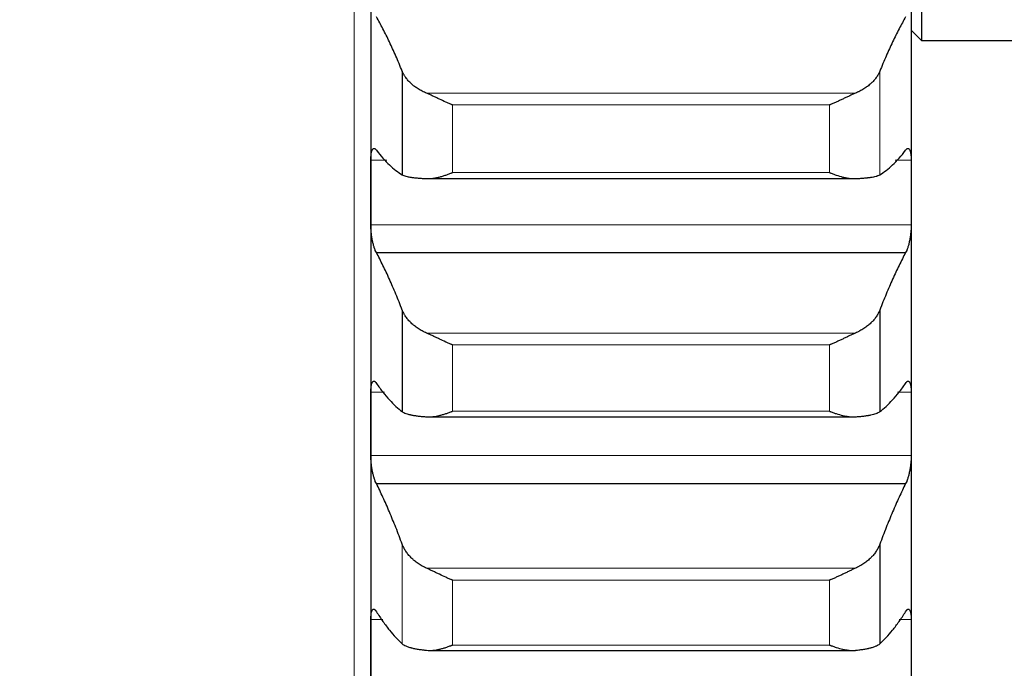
# Model space of a CAD drawing. Header units: inches. Extents: x 0 to 20790, y -12 to 14700.
# Tile 358 of 441: x 14118 to 14213, y 9984 to 10046. Entities that reach past the tile are written whole.
import ezdxf

# ---------------------------------------------------------------- set-up
doc = ezdxf.new("R2010")
doc.units = ezdxf.units.IN
doc.layers.add('1', color=7, linetype='Continuous', true_color=0xffffff)
doc.layers.add('254', color=7, linetype='Continuous', true_color=0xffffff)
doc.styles.add('latin_extended', font='simplex.shx')
doc.dimstyles.get("Standard").update_dxf_attribs({"dimtxt": 0.18, "dimasz": 0.18, "dimexe": 0.18, "dimexo": 0.0625, "dimgap": 0.09, "dimtad": 0, "dimtih": 1, "dimtoh": 1, "dimdec": 4, "dimzin": 0, "dimdsep": 46, "dimtxsty": 'Standard', "dimcen": 0.09, "dimadec": 0, "dimazin": 0, "dimtfac": 1, "dimtdec": 4, "dimtofl": 0, "dimtmove": 0, "dimatfit": 3, "dimfxl": 1, "dimtolj": 1, "dimtzin": 0, "dimarcsym": 0})

# ---------------------------------------------------------------- blocks, each defined once
blk = doc.blocks.new('_U6')
at = {"layer": '254', "color": 3, "linetype": 'Continuous', "lineweight": 13, "transparency": 16777216}
for p, q in [((14453.838, 10348.957), (14453.838, 8475.942)), ((14203.838, 10258.942), (14203.838, 8475.942)), ((14203.838, 8510.942), (12901.42, 8510.942)), ((14081.338, 8510.942), (13958.838, 8510.942)), ((14453.838, 8510.942), (14203.838, 8510.942)), ((14576.338, 8510.942), (14698.838, 8510.942))]:
    blk.add_line(p, q, dxfattribs=at)
at = {"layer": '254', "color": 3, "transparency": 16777216}
for points in [[(14081.338, 8490.525), (14081.338, 8531.358), (14203.838, 8510.942)], [(14576.338, 8531.358), (14576.338, 8490.525), (14453.838, 8510.942)]]:
    blk.add_solid(points, dxfattribs=at)
at = {"layer": 'Defpoints', "color": 0, "transparency": 16777216}
for p in [(14453.838, 10383.957), (14203.838, 10293.942), (14203.838, 8510.942)]:
    blk.add_point(p, dxfattribs=at)
at = {"layer": '254', "color": 2, "lineweight": 13, "transparency": 16777216, "insert": (12962.67, 8694.692), "char_height": 122.5, "attachment_point": 1, "style": 'latin_extended'}
blk.add_mtext('\\A1;250', dxfattribs=at)
blk = doc.blocks.new('_U7')
at = {"layer": '254', "color": 3, "linetype": 'Continuous', "lineweight": 13, "transparency": 16777216}
for p, q in [((14043.838, 10258.942), (14043.838, 8755.942)), ((14203.838, 10258.942), (14203.838, 8755.942)), ((14043.838, 8790.942), (12871.831, 8790.942)), ((13921.338, 8790.942), (13798.838, 8790.942)), ((14043.838, 8790.942), (14203.838, 8790.942)), ((14326.338, 8790.942), (14448.838, 8790.942))]:
    blk.add_line(p, q, dxfattribs=at)
at = {"layer": '254', "color": 3, "transparency": 16777216}
for points in [[(13921.338, 8770.525), (13921.338, 8811.358), (14043.838, 8790.942)], [(14326.338, 8811.358), (14326.338, 8770.525), (14203.838, 8790.942)]]:
    blk.add_solid(points, dxfattribs=at)
at = {"layer": 'Defpoints', "color": 0, "transparency": 16777216}
for p in [(14043.838, 10293.942), (14203.838, 10293.942), (14203.838, 8790.942)]:
    blk.add_point(p, dxfattribs=at)
at = {"layer": '254', "color": 2, "lineweight": 13, "transparency": 16777216, "insert": (12933.081, 9178.858), "char_height": 122.5, "attachment_point": 1, "style": 'latin_extended'}
blk.add_mtext('\\A1;\\C2;Flywheel\\P\\C2;90-240', dxfattribs=at)

msp = doc.modelspace()

# ---------------------------------------------------------------- linework, layer by layer
at = {"layer": '1', "color": 110, "linetype": 'Continuous', "lineweight": 13}
for p, q in [((14150.238, 10908.942), (14150.238, 9678.942)), ((14200.812, 10040.985), (14200.812, 10031.023)), ((14157.207, 10038.868), (14198.47, 10038.868)), ((14159.694, 10037.739), (14195.982, 10037.739)), ((14159.694, 10037.739), (14159.694, 10031.234)), ((14195.982, 10037.739), (14195.982, 10031.234)), ((14151.841, 10032.417), (14153.394, 10032.417)), ((14202.282, 10032.417), (14203.836, 10032.417)), ((14159.694, 10031.234), (14195.982, 10031.234)), ((14151.841, 10026.199), (14203.836, 10026.199)), ((14157.207, 10015.791), (14198.47, 10015.791)), ((14159.694, 10014.654), (14159.694, 10008.27)), ((14159.694, 10014.654), (14195.982, 10014.654)), ((14195.982, 10014.654), (14195.982, 10008.27)), ((14151.841, 10010.091), (14153.16, 10010.091)), ((14202.516, 10010.091), (14203.836, 10010.091)), ((14159.694, 10008.27), (14195.982, 10008.27)), ((14151.841, 10003.995), (14203.836, 10003.995)), ((14154.865, 9995.461), (14154.865, 9985.887)), ((14157.207, 9993.16), (14198.47, 9993.16)), ((14159.694, 9992.016), (14195.982, 9992.016)), ((14159.694, 9992.016), (14159.694, 9985.764)), ((14195.982, 9992.016), (14195.982, 9985.764)), ((14151.841, 9988.219), (14152.982, 9988.219)), ((14202.695, 9988.219), (14203.836, 9988.219)), ((14159.694, 9985.764), (14195.982, 9985.764))]:
    msp.add_line(p, q, dxfattribs=at)
at = {"layer": '1', "color": 2, "linetype": 'Continuous', "lineweight": 25}
for p, q in [((14204.838, 10543.942), (14204.838, 10043.942)), ((14151.838, 10051.997), (14151.838, 10029.308)), ((14203.838, 10051.997), (14203.838, 10029.308)), ((14203.838, 10044.942), (14204.838, 10043.942)), ((14204.838, 10043.942), (14228.713, 10043.942)), ((14154.865, 10040.985), (14154.865, 10031.023)), ((14157.207, 10030.647), (14198.47, 10030.647)), ((14151.838, 10029.308), (14151.838, 10007.043)), ((14203.838, 10029.308), (14203.838, 10007.043)), ((14152.376, 10023.545), (14203.301, 10023.545)), ((14154.865, 10018.002), (14154.865, 10008.226)), ((14200.812, 10018.002), (14200.812, 10008.226)), ((14151.838, 10007.043), (14151.838, 9985.237)), ((14157.207, 10007.72), (14198.47, 10007.72)), ((14203.838, 10007.043), (14203.838, 9985.237)), ((14152.376, 10001.305), (14203.301, 10001.305)), ((14200.812, 9995.461), (14200.812, 9985.887)), ((14151.838, 9985.237), (14151.838, 9963.926)), ((14157.509, 9985.249), (14198.47, 9985.249)), ((14203.838, 9985.237), (14203.838, 9963.926))]:
    msp.add_line(p, q, dxfattribs=at)
for points in [[(14154.865, 10040.985), (14154.661, 10041.488), (14154.251, 10042.46), (14153.632, 10043.819), (14153.007, 10045.077), (14152.587, 10045.848), (14152.376, 10046.217)], [(14203.301, 10046.217), (14203.09, 10045.848), (14202.67, 10045.077), (14202.045, 10043.819), (14201.426, 10042.46), (14201.016, 10041.488), (14200.812, 10040.985)], [(14152.376, 10033.381), (14152.587, 10033.107), (14153.007, 10032.599), (14153.632, 10031.951), (14154.251, 10031.419), (14154.661, 10031.142), (14154.865, 10031.023)], [(14200.812, 10031.023), (14201.016, 10031.142), (14201.426, 10031.419), (14202.045, 10031.951), (14202.67, 10032.599), (14203.09, 10033.107), (14203.301, 10033.381)], [(14151.838, 10029.308), (14151.838, 10030.344), (14151.839, 10031.381), (14151.841, 10032.417)], [(14203.836, 10032.417), (14203.838, 10031.381), (14203.838, 10030.344), (14203.838, 10029.308)], [(14151.841, 10026.199), (14151.839, 10027.235), (14151.838, 10028.271), (14151.838, 10029.308)], [(14203.838, 10029.308), (14203.838, 10028.271), (14203.838, 10027.235), (14203.836, 10026.199)], [(14154.865, 10018.002), (14154.661, 10018.529), (14154.251, 10019.551), (14153.632, 10020.985), (14153.007, 10022.322), (14152.587, 10023.148), (14152.376, 10023.545)], [(14203.301, 10023.545), (14203.09, 10023.148), (14202.67, 10022.322), (14202.045, 10020.985), (14201.426, 10019.551), (14201.016, 10018.529), (14200.812, 10018.002)], [(14152.376, 10010.948), (14152.587, 10010.645), (14153.007, 10010.077), (14153.632, 10009.34), (14154.251, 10008.716), (14154.661, 10008.377), (14154.865, 10008.226)], [(14200.812, 10008.226), (14201.016, 10008.377), (14201.426, 10008.716), (14202.045, 10009.34), (14202.67, 10010.077), (14203.09, 10010.645), (14203.301, 10010.948)], [(14151.838, 10007.043), (14151.838, 10008.059), (14151.839, 10009.075), (14151.841, 10010.091)], [(14203.836, 10010.091), (14203.838, 10009.075), (14203.838, 10008.059), (14203.838, 10007.043)], [(14151.841, 10003.995), (14151.839, 10005.011), (14151.838, 10006.027), (14151.838, 10007.043)], [(14203.838, 10007.043), (14203.838, 10006.027), (14203.838, 10005.011), (14203.836, 10003.995)], [(14154.865, 9995.461), (14154.661, 9996.012), (14154.251, 9997.081), (14153.632, 9998.589), (14153.007, 10000.002), (14152.587, 10000.881), (14152.376, 10001.305)], [(14203.301, 10001.305), (14203.09, 10000.881), (14202.67, 10000.002), (14202.045, 9998.589), (14201.426, 9997.081), (14201.016, 9996.012), (14200.812, 9995.461)], [(14152.376, 9988.969), (14152.587, 9988.637), (14153.007, 9988.01), (14153.632, 9987.184), (14154.251, 9986.469), (14154.661, 9986.069), (14154.865, 9985.887)], [(14200.812, 9985.887), (14201.016, 9986.069), (14201.426, 9986.469), (14202.045, 9987.184), (14202.67, 9988.01), (14203.09, 9988.637), (14203.301, 9988.969)], [(14151.838, 9985.237), (14151.838, 9986.231), (14151.839, 9987.225), (14151.841, 9988.219)], [(14203.836, 9988.219), (14203.838, 9987.225), (14203.838, 9986.231), (14203.838, 9985.237)], [(14151.841, 9982.255), (14151.839, 9983.249), (14151.838, 9984.243), (14151.838, 9985.237)], [(14203.838, 9985.237), (14203.838, 9984.243), (14203.838, 9983.249), (14203.836, 9982.255)]]:
    msp.add_open_spline(points, degree=3, dxfattribs=at)
for points, knots in [([(14157.207, 10038.868), (14157.061, 10038.929), (14156.921, 10038.994), (14156.652, 10039.134), (14156.394, 10039.281), (14156.158, 10039.444), (14156.018, 10039.55), (14155.99, 10039.572), (14155.935, 10039.615), (14155.908, 10039.637), (14155.827, 10039.704), (14155.776, 10039.749), (14155.626, 10039.886), (14155.533, 10039.979), (14155.362, 10040.17), (14155.283, 10040.268), (14155.175, 10040.417), (14155.14, 10040.467), (14155.092, 10040.544), (14155.076, 10040.569), (14155.045, 10040.62), (14155.03, 10040.646), (14154.957, 10040.775), (14154.907, 10040.879), (14154.865, 10040.985)], [0, 0, 0, 0, 0.125, 0.125, 0.25, 0.375, 0.375, 0.40625, 0.40625, 0.4375, 0.4375, 0.5, 0.5, 0.625, 0.625, 0.75, 0.75, 0.8125, 0.8125, 0.84375, 0.84375, 0.875, 0.875, 1, 1, 1, 1]), ([(14200.812, 10040.985), (14200.77, 10040.879), (14200.719, 10040.776), (14200.605, 10040.571), (14200.476, 10040.37), (14200.318, 10040.174), (14200.189, 10040.03), (14200.144, 10039.982), (14200.074, 10039.911), (14200.05, 10039.888), (14200.001, 10039.841), (14199.977, 10039.818), (14199.852, 10039.704), (14199.64, 10039.528), (14199.405, 10039.366), (14199.158, 10039.21), (14199.029, 10039.136), (14198.859, 10039.048), (14198.825, 10039.03), (14198.755, 10038.996), (14198.65, 10038.946), (14198.543, 10038.898), (14198.47, 10038.868)], [0, 0, 0, 0, 0.125, 0.125, 0.25, 0.375, 0.375, 0.4375, 0.4375, 0.46875, 0.46875, 0.5, 0.5, 0.625, 0.75, 0.75, 0.875, 0.875, 0.90625, 0.90625, 0.9375, 1, 1, 1, 1]), ([(14159.694, 10037.739), (14159.691, 10037.74), (14159.688, 10037.741), (14159.681, 10037.744), (14159.678, 10037.745), (14159.668, 10037.75), (14159.648, 10037.758), (14159.602, 10037.777), (14159.509, 10037.816), (14159.43, 10037.85), (14159.272, 10037.918), (14159.167, 10037.965), (14158.853, 10038.106), (14158.645, 10038.203), (14158.334, 10038.35), (14158.23, 10038.399), (14158.075, 10038.473), (14158.023, 10038.497), (14157.919, 10038.546), (14157.867, 10038.571), (14157.712, 10038.643), (14157.61, 10038.69), (14157.407, 10038.782), (14157.307, 10038.826), (14157.207, 10038.868)], [0, 0, 0, 0, 0.003906, 0.003906, 0.007812, 0.007812, 0.015625, 0.03125, 0.0625, 0.125, 0.125, 0.25, 0.25, 0.5, 0.5, 0.625, 0.625, 0.6875, 0.6875, 0.75, 0.75, 0.875, 0.875, 1, 1, 1, 1]), ([(14198.47, 10038.868), (14198.37, 10038.826), (14198.27, 10038.782), (14198.069, 10038.691), (14197.967, 10038.645), (14197.764, 10038.549), (14197.661, 10038.501), (14197.454, 10038.403), (14197.35, 10038.354), (14197.14, 10038.254), (14197.036, 10038.205), (14196.826, 10038.108), (14196.721, 10038.06), (14196.511, 10037.965), (14196.405, 10037.918), (14196.247, 10037.85), (14196.168, 10037.816), (14196.075, 10037.777), (14196.029, 10037.758), (14196.009, 10037.75), (14195.996, 10037.744), (14195.989, 10037.741), (14195.982, 10037.739)], [0, 0, 0, 0, 0.125, 0.125, 0.25, 0.25, 0.375, 0.375, 0.5, 0.5, 0.625, 0.625, 0.75, 0.75, 0.875, 0.875, 0.9375, 0.96875, 0.984375, 0.992188, 0.992188, 1, 1, 1, 1]), ([(14151.841, 10032.417), (14151.841, 10032.477), (14151.843, 10032.594), (14151.851, 10032.759), (14151.86, 10032.86), (14151.868, 10032.934), (14151.871, 10032.958), (14151.877, 10033.005), (14151.88, 10033.028), (14151.898, 10033.138), (14151.915, 10033.216), (14151.939, 10033.299), (14151.944, 10033.316), (14151.952, 10033.339), (14151.955, 10033.346), (14151.961, 10033.361), (14151.975, 10033.397), (14152.001, 10033.452), (14152.027, 10033.49), (14152.054, 10033.521), (14152.068, 10033.533), (14152.112, 10033.562), (14152.143, 10033.568), (14152.19, 10033.56), (14152.207, 10033.554), (14152.231, 10033.54), (14152.24, 10033.534), (14152.257, 10033.522), (14152.265, 10033.515), (14152.307, 10033.477), (14152.341, 10033.435), (14152.376, 10033.381)], [0, 0, 0, 0, 0.0625, 0.125, 0.1875, 0.1875, 0.21875, 0.21875, 0.25, 0.25, 0.375, 0.375, 0.40625, 0.40625, 0.421875, 0.421875, 0.4375, 0.5, 0.5625, 0.5625, 0.625, 0.625, 0.75, 0.75, 0.8125, 0.8125, 0.84375, 0.84375, 0.875, 0.875, 1, 1, 1, 1]), ([(14203.301, 10033.381), (14203.335, 10033.435), (14203.369, 10033.477), (14203.42, 10033.523), (14203.436, 10033.535), (14203.461, 10033.549), (14203.469, 10033.552), (14203.486, 10033.559), (14203.494, 10033.561), (14203.534, 10033.568), (14203.564, 10033.562), (14203.608, 10033.534), (14203.622, 10033.522), (14203.642, 10033.498), (14203.649, 10033.489), (14203.662, 10033.471), (14203.668, 10033.461), (14203.699, 10033.406), (14203.722, 10033.351), (14203.747, 10033.268), (14203.752, 10033.25), (14203.761, 10033.214), (14203.765, 10033.195), (14203.778, 10033.136), (14203.786, 10033.095), (14203.807, 10032.963), (14203.817, 10032.866), (14203.826, 10032.733), (14203.828, 10032.705), (14203.831, 10032.65), (14203.832, 10032.622), (14203.835, 10032.536), (14203.836, 10032.477), (14203.836, 10032.417)], [0, 0, 0, 0, 0.125, 0.125, 0.1875, 0.1875, 0.21875, 0.21875, 0.25, 0.25, 0.375, 0.375, 0.4375, 0.4375, 0.46875, 0.46875, 0.5, 0.5, 0.625, 0.625, 0.65625, 0.65625, 0.6875, 0.6875, 0.75, 0.75, 0.875, 0.875, 0.90625, 0.90625, 0.9375, 0.9375, 1, 1, 1, 1]), ([(14154.865, 10031.023), (14154.907, 10030.998), (14154.957, 10030.974), (14155.072, 10030.93), (14155.201, 10030.888), (14155.359, 10030.85), (14155.488, 10030.824), (14155.533, 10030.815), (14155.603, 10030.803), (14155.627, 10030.799), (14155.675, 10030.791), (14155.7, 10030.787), (14155.825, 10030.768), (14156.036, 10030.74), (14156.271, 10030.716), (14156.519, 10030.694), (14156.648, 10030.684), (14156.818, 10030.673), (14156.852, 10030.67), (14156.921, 10030.666), (14157.026, 10030.66), (14157.134, 10030.654), (14157.207, 10030.65)], [0, 0, 0, 0, 0.125, 0.125, 0.25, 0.375, 0.375, 0.4375, 0.4375, 0.46875, 0.46875, 0.5, 0.5, 0.625, 0.75, 0.75, 0.875, 0.875, 0.90625, 0.90625, 0.9375, 1, 1, 1, 1]), ([(14157.207, 10030.65), (14157.307, 10030.645), (14157.407, 10030.646), (14157.608, 10030.656), (14157.709, 10030.666), (14157.913, 10030.694), (14158.016, 10030.711), (14158.222, 10030.752), (14158.326, 10030.777), (14158.536, 10030.83), (14158.641, 10030.86), (14158.851, 10030.924), (14158.956, 10030.958), (14159.166, 10031.031), (14159.271, 10031.069), (14159.43, 10031.129), (14159.509, 10031.16), (14159.602, 10031.196), (14159.648, 10031.215), (14159.668, 10031.223), (14159.681, 10031.229), (14159.688, 10031.231), (14159.694, 10031.234)], [0, 0, 0, 0, 0.125, 0.125, 0.25, 0.25, 0.375, 0.375, 0.5, 0.5, 0.625, 0.625, 0.75, 0.75, 0.875, 0.875, 0.9375, 0.96875, 0.984375, 0.992188, 0.992188, 1, 1, 1, 1]), ([(14195.982, 10031.234), (14195.986, 10031.233), (14195.989, 10031.231), (14195.996, 10031.229), (14195.999, 10031.227), (14196.009, 10031.223), (14196.029, 10031.215), (14196.075, 10031.196), (14196.168, 10031.16), (14196.353, 10031.088), (14196.51, 10031.031), (14196.824, 10030.923), (14197.032, 10030.859), (14197.343, 10030.778), (14197.446, 10030.754), (14197.602, 10030.723), (14197.654, 10030.713), (14197.757, 10030.695), (14197.809, 10030.687), (14197.964, 10030.667), (14198.067, 10030.657), (14198.269, 10030.646), (14198.37, 10030.645), (14198.47, 10030.65)], [0, 0, 0, 0, 0.003906, 0.003906, 0.007812, 0.007812, 0.015625, 0.03125, 0.0625, 0.125, 0.25, 0.25, 0.5, 0.5, 0.625, 0.625, 0.6875, 0.6875, 0.75, 0.75, 0.875, 0.875, 1, 1, 1, 1]), ([(14198.47, 10030.65), (14198.616, 10030.658), (14198.756, 10030.666), (14199.025, 10030.684), (14199.282, 10030.704), (14199.518, 10030.727), (14199.659, 10030.744), (14199.687, 10030.747), (14199.742, 10030.754), (14199.769, 10030.757), (14199.849, 10030.768), (14199.901, 10030.776), (14200.051, 10030.798), (14200.143, 10030.815), (14200.315, 10030.85), (14200.394, 10030.868), (14200.502, 10030.898), (14200.536, 10030.908), (14200.585, 10030.924), (14200.601, 10030.93), (14200.632, 10030.941), (14200.647, 10030.946), (14200.719, 10030.974), (14200.77, 10030.998), (14200.812, 10031.023)], [0, 0, 0, 0, 0.125, 0.125, 0.25, 0.375, 0.375, 0.40625, 0.40625, 0.4375, 0.4375, 0.5, 0.5, 0.625, 0.625, 0.75, 0.75, 0.8125, 0.8125, 0.84375, 0.84375, 0.875, 0.875, 1, 1, 1, 1]), ([(14152.376, 10023.545), (14152.341, 10023.601), (14152.307, 10023.667), (14152.257, 10023.781), (14152.24, 10023.822), (14152.216, 10023.886), (14152.207, 10023.909), (14152.191, 10023.954), (14152.183, 10023.978), (14152.143, 10024.097), (14152.112, 10024.2), (14152.069, 10024.365), (14152.055, 10024.422), (14152.035, 10024.51), (14152.028, 10024.54), (14152.015, 10024.6), (14152.008, 10024.631), (14151.977, 10024.783), (14151.955, 10024.909), (14151.93, 10025.07), (14151.925, 10025.103), (14151.916, 10025.168), (14151.911, 10025.201), (14151.899, 10025.3), (14151.891, 10025.366), (14151.87, 10025.563), (14151.86, 10025.693), (14151.85, 10025.855), (14151.849, 10025.887), (14151.846, 10025.951), (14151.845, 10025.982), (14151.842, 10026.077), (14151.841, 10026.138), (14151.841, 10026.199)], [0, 0, 0, 0, 0.125, 0.125, 0.1875, 0.1875, 0.21875, 0.21875, 0.25, 0.25, 0.375, 0.375, 0.4375, 0.4375, 0.46875, 0.46875, 0.5, 0.5, 0.625, 0.625, 0.65625, 0.65625, 0.6875, 0.6875, 0.75, 0.75, 0.875, 0.875, 0.90625, 0.90625, 0.9375, 0.9375, 1, 1, 1, 1]), ([(14203.836, 10026.199), (14203.836, 10026.138), (14203.834, 10026.016), (14203.826, 10025.826), (14203.817, 10025.697), (14203.809, 10025.598), (14203.806, 10025.565), (14203.8, 10025.499), (14203.796, 10025.466), (14203.779, 10025.302), (14203.762, 10025.171), (14203.737, 10025.009), (14203.732, 10024.977), (14203.724, 10024.929), (14203.722, 10024.913), (14203.716, 10024.881), (14203.702, 10024.801), (14203.675, 10024.661), (14203.649, 10024.542), (14203.622, 10024.425), (14203.608, 10024.368), (14203.565, 10024.201), (14203.534, 10024.098), (14203.486, 10023.956), (14203.47, 10023.91), (14203.445, 10023.845), (14203.437, 10023.824), (14203.42, 10023.783), (14203.412, 10023.763), (14203.37, 10023.667), (14203.335, 10023.601), (14203.301, 10023.545)], [0, 0, 0, 0, 0.0625, 0.125, 0.1875, 0.1875, 0.21875, 0.21875, 0.25, 0.25, 0.375, 0.375, 0.40625, 0.40625, 0.421875, 0.421875, 0.4375, 0.5, 0.5625, 0.5625, 0.625, 0.625, 0.75, 0.75, 0.8125, 0.8125, 0.84375, 0.84375, 0.875, 0.875, 1, 1, 1, 1]), ([(14157.207, 10015.791), (14157.061, 10015.855), (14156.921, 10015.923), (14156.652, 10016.068), (14156.394, 10016.221), (14156.158, 10016.391), (14156.018, 10016.502), (14155.99, 10016.525), (14155.935, 10016.57), (14155.908, 10016.593), (14155.827, 10016.663), (14155.776, 10016.71), (14155.626, 10016.853), (14155.533, 10016.95), (14155.362, 10017.15), (14155.283, 10017.252), (14155.175, 10017.408), (14155.14, 10017.46), (14155.092, 10017.54), (14155.076, 10017.567), (14155.045, 10017.621), (14155.03, 10017.647), (14154.957, 10017.783), (14154.907, 10017.892), (14154.865, 10018.002)], [0, 0, 0, 0, 0.125, 0.125, 0.25, 0.375, 0.375, 0.40625, 0.40625, 0.4375, 0.4375, 0.5, 0.5, 0.625, 0.625, 0.75, 0.75, 0.8125, 0.8125, 0.84375, 0.84375, 0.875, 0.875, 1, 1, 1, 1]), ([(14200.812, 10018.002), (14200.77, 10017.892), (14200.719, 10017.783), (14200.605, 10017.569), (14200.476, 10017.358), (14200.318, 10017.154), (14200.189, 10017.003), (14200.144, 10016.953), (14200.074, 10016.879), (14200.05, 10016.855), (14200.001, 10016.806), (14199.977, 10016.782), (14199.852, 10016.663), (14199.64, 10016.479), (14199.405, 10016.31), (14199.158, 10016.148), (14199.029, 10016.07), (14198.859, 10015.979), (14198.825, 10015.96), (14198.755, 10015.925), (14198.65, 10015.872), (14198.543, 10015.823), (14198.47, 10015.791)], [0, 0, 0, 0, 0.125, 0.125, 0.25, 0.375, 0.375, 0.4375, 0.4375, 0.46875, 0.46875, 0.5, 0.5, 0.625, 0.75, 0.75, 0.875, 0.875, 0.90625, 0.90625, 0.9375, 1, 1, 1, 1]), ([(14159.694, 10014.654), (14159.691, 10014.655), (14159.688, 10014.656), (14159.681, 10014.659), (14159.678, 10014.66), (14159.668, 10014.664), (14159.648, 10014.672), (14159.602, 10014.691), (14159.509, 10014.73), (14159.43, 10014.763), (14159.272, 10014.831), (14159.167, 10014.877), (14158.853, 10015.017), (14158.645, 10015.114), (14158.334, 10015.262), (14158.23, 10015.312), (14158.075, 10015.386), (14158.023, 10015.411), (14157.919, 10015.461), (14157.867, 10015.486), (14157.712, 10015.559), (14157.61, 10015.608), (14157.407, 10015.702), (14157.307, 10015.747), (14157.207, 10015.791)], [0, 0, 0, 0, 0.003906, 0.003906, 0.007813, 0.007813, 0.015625, 0.03125, 0.0625, 0.125, 0.125, 0.25, 0.25, 0.5, 0.5, 0.625, 0.625, 0.6875, 0.6875, 0.75, 0.75, 0.875, 0.875, 1, 1, 1, 1]), ([(14198.47, 10015.791), (14198.37, 10015.747), (14198.27, 10015.702), (14198.069, 10015.609), (14197.967, 10015.561), (14197.764, 10015.464), (14197.661, 10015.415), (14197.454, 10015.315), (14197.35, 10015.266), (14197.14, 10015.166), (14197.036, 10015.117), (14196.826, 10015.019), (14196.721, 10014.971), (14196.511, 10014.877), (14196.405, 10014.831), (14196.247, 10014.763), (14196.168, 10014.73), (14196.075, 10014.691), (14196.029, 10014.672), (14196.009, 10014.664), (14195.996, 10014.659), (14195.989, 10014.656), (14195.982, 10014.654)], [0, 0, 0, 0, 0.125, 0.125, 0.25, 0.25, 0.375, 0.375, 0.5, 0.5, 0.625, 0.625, 0.75, 0.75, 0.875, 0.875, 0.9375, 0.96875, 0.984375, 0.992187, 0.992187, 1, 1, 1, 1]), ([(14151.841, 10010.091), (14151.841, 10010.15), (14151.843, 10010.264), (14151.851, 10010.424), (14151.86, 10010.522), (14151.868, 10010.593), (14151.871, 10010.617), (14151.877, 10010.661), (14151.88, 10010.683), (14151.898, 10010.788), (14151.915, 10010.862), (14151.939, 10010.94), (14151.944, 10010.955), (14151.952, 10010.976), (14151.955, 10010.983), (14151.961, 10010.997), (14151.975, 10011.029), (14152.001, 10011.08), (14152.027, 10011.112), (14152.054, 10011.138), (14152.068, 10011.148), (14152.112, 10011.169), (14152.143, 10011.17), (14152.19, 10011.154), (14152.207, 10011.145), (14152.231, 10011.128), (14152.24, 10011.121), (14152.257, 10011.106), (14152.265, 10011.098), (14152.307, 10011.054), (14152.341, 10011.007), (14152.376, 10010.948)], [0, 0, 0, 0, 0.0625, 0.125, 0.1875, 0.1875, 0.21875, 0.21875, 0.25, 0.25, 0.375, 0.375, 0.40625, 0.40625, 0.421875, 0.421875, 0.4375, 0.5, 0.5625, 0.5625, 0.625, 0.625, 0.75, 0.75, 0.8125, 0.8125, 0.84375, 0.84375, 0.875, 0.875, 1, 1, 1, 1]), ([(14203.301, 10010.948), (14203.335, 10011.007), (14203.369, 10011.054), (14203.42, 10011.106), (14203.436, 10011.121), (14203.461, 10011.139), (14203.469, 10011.144), (14203.486, 10011.153), (14203.494, 10011.156), (14203.534, 10011.17), (14203.564, 10011.169), (14203.608, 10011.149), (14203.622, 10011.139), (14203.642, 10011.119), (14203.649, 10011.112), (14203.662, 10011.095), (14203.668, 10011.087), (14203.699, 10011.038), (14203.722, 10010.988), (14203.747, 10010.911), (14203.752, 10010.894), (14203.761, 10010.86), (14203.765, 10010.842), (14203.778, 10010.787), (14203.786, 10010.747), (14203.807, 10010.621), (14203.817, 10010.528), (14203.826, 10010.399), (14203.828, 10010.372), (14203.831, 10010.318), (14203.832, 10010.291), (14203.835, 10010.207), (14203.836, 10010.15), (14203.836, 10010.091)], [0, 0, 0, 0, 0.125, 0.125, 0.1875, 0.1875, 0.21875, 0.21875, 0.25, 0.25, 0.375, 0.375, 0.4375, 0.4375, 0.46875, 0.46875, 0.5, 0.5, 0.625, 0.625, 0.65625, 0.65625, 0.6875, 0.6875, 0.75, 0.75, 0.875, 0.875, 0.90625, 0.90625, 0.9375, 0.9375, 1, 1, 1, 1]), ([(14154.865, 10008.226), (14154.907, 10008.195), (14154.957, 10008.165), (14155.072, 10008.108), (14155.201, 10008.054), (14155.359, 10008.004), (14155.488, 10007.969), (14155.533, 10007.958), (14155.603, 10007.941), (14155.627, 10007.936), (14155.675, 10007.925), (14155.7, 10007.92), (14155.825, 10007.894), (14156.036, 10007.855), (14156.271, 10007.822), (14156.519, 10007.791), (14156.648, 10007.776), (14156.818, 10007.76), (14156.852, 10007.757), (14156.921, 10007.75), (14157.026, 10007.741), (14157.134, 10007.732), (14157.207, 10007.727)], [0, 0, 0, 0, 0.125, 0.125, 0.25, 0.375, 0.375, 0.4375, 0.4375, 0.46875, 0.46875, 0.5, 0.5, 0.625, 0.75, 0.75, 0.875, 0.875, 0.90625, 0.90625, 0.9375, 1, 1, 1, 1]), ([(14157.207, 10007.727), (14157.307, 10007.72), (14157.407, 10007.718), (14157.608, 10007.724), (14157.709, 10007.732), (14157.913, 10007.755), (14158.016, 10007.77), (14158.222, 10007.808), (14158.326, 10007.83), (14158.536, 10007.881), (14158.641, 10007.909), (14158.851, 10007.97), (14158.956, 10008.002), (14159.166, 10008.072), (14159.271, 10008.109), (14159.43, 10008.168), (14159.509, 10008.198), (14159.602, 10008.234), (14159.648, 10008.252), (14159.668, 10008.26), (14159.681, 10008.265), (14159.688, 10008.268), (14159.694, 10008.27)], [0, 0, 0, 0, 0.125, 0.125, 0.25, 0.25, 0.375, 0.375, 0.5, 0.5, 0.625, 0.625, 0.75, 0.75, 0.875, 0.875, 0.9375, 0.96875, 0.984375, 0.992188, 0.992188, 1, 1, 1, 1]), ([(14195.982, 10008.27), (14195.986, 10008.269), (14195.989, 10008.268), (14195.996, 10008.265), (14195.999, 10008.264), (14196.009, 10008.26), (14196.029, 10008.252), (14196.075, 10008.234), (14196.168, 10008.198), (14196.353, 10008.128), (14196.51, 10008.072), (14196.824, 10007.968), (14197.032, 10007.907), (14197.343, 10007.832), (14197.446, 10007.809), (14197.602, 10007.781), (14197.654, 10007.772), (14197.757, 10007.756), (14197.809, 10007.75), (14197.964, 10007.732), (14198.067, 10007.724), (14198.269, 10007.718), (14198.37, 10007.72), (14198.47, 10007.727)], [0, 0, 0, 0, 0.003906, 0.003906, 0.007813, 0.007813, 0.015625, 0.03125, 0.0625, 0.125, 0.25, 0.25, 0.5, 0.5, 0.625, 0.625, 0.6875, 0.6875, 0.75, 0.75, 0.875, 0.875, 1, 1, 1, 1]), ([(14198.47, 10007.727), (14198.616, 10007.738), (14198.756, 10007.75), (14199.025, 10007.776), (14199.282, 10007.804), (14199.518, 10007.838), (14199.659, 10007.86), (14199.687, 10007.865), (14199.742, 10007.874), (14199.769, 10007.879), (14199.849, 10007.894), (14199.901, 10007.904), (14200.051, 10007.935), (14200.143, 10007.957), (14200.315, 10008.003), (14200.394, 10008.028), (14200.502, 10008.067), (14200.536, 10008.08), (14200.585, 10008.101), (14200.601, 10008.108), (14200.632, 10008.122), (14200.647, 10008.129), (14200.719, 10008.165), (14200.77, 10008.195), (14200.812, 10008.226)], [0, 0, 0, 0, 0.125, 0.125, 0.25, 0.375, 0.375, 0.40625, 0.40625, 0.4375, 0.4375, 0.5, 0.5, 0.625, 0.625, 0.75, 0.75, 0.8125, 0.8125, 0.84375, 0.84375, 0.875, 0.875, 1, 1, 1, 1]), ([(14152.376, 10001.305), (14152.341, 10001.366), (14152.307, 10001.436), (14152.257, 10001.557), (14152.24, 10001.599), (14152.216, 10001.667), (14152.207, 10001.69), (14152.191, 10001.737), (14152.183, 10001.762), (14152.143, 10001.885), (14152.112, 10001.991), (14152.069, 10002.16), (14152.055, 10002.218), (14152.035, 10002.308), (14152.028, 10002.338), (14152.015, 10002.399), (14152.008, 10002.43), (14151.977, 10002.585), (14151.955, 10002.712), (14151.93, 10002.874), (14151.925, 10002.907), (14151.916, 10002.972), (14151.911, 10003.006), (14151.899, 10003.105), (14151.891, 10003.17), (14151.87, 10003.367), (14151.86, 10003.496), (14151.85, 10003.656), (14151.849, 10003.688), (14151.846, 10003.751), (14151.845, 10003.782), (14151.842, 10003.875), (14151.841, 10003.935), (14151.841, 10003.995)], [0, 0, 0, 0, 0.125, 0.125, 0.1875, 0.1875, 0.21875, 0.21875, 0.25, 0.25, 0.375, 0.375, 0.4375, 0.4375, 0.46875, 0.46875, 0.5, 0.5, 0.625, 0.625, 0.65625, 0.65625, 0.6875, 0.6875, 0.75, 0.75, 0.875, 0.875, 0.90625, 0.90625, 0.9375, 0.9375, 1, 1, 1, 1]), ([(14203.836, 10003.995), (14203.836, 10003.935), (14203.834, 10003.815), (14203.826, 10003.628), (14203.817, 10003.5), (14203.809, 10003.402), (14203.806, 10003.369), (14203.8, 10003.303), (14203.796, 10003.27), (14203.779, 10003.106), (14203.762, 10002.975), (14203.737, 10002.813), (14203.732, 10002.78), (14203.724, 10002.732), (14203.722, 10002.715), (14203.716, 10002.683), (14203.702, 10002.603), (14203.675, 10002.461), (14203.649, 10002.34), (14203.622, 10002.221), (14203.608, 10002.163), (14203.565, 10001.992), (14203.534, 10001.886), (14203.486, 10001.739), (14203.47, 10001.691), (14203.445, 10001.624), (14203.437, 10001.602), (14203.42, 10001.559), (14203.412, 10001.538), (14203.37, 10001.436), (14203.335, 10001.366), (14203.301, 10001.305)], [0, 0, 0, 0, 0.0625, 0.125, 0.1875, 0.1875, 0.21875, 0.21875, 0.25, 0.25, 0.375, 0.375, 0.40625, 0.40625, 0.421875, 0.421875, 0.4375, 0.5, 0.5625, 0.5625, 0.625, 0.625, 0.75, 0.75, 0.8125, 0.8125, 0.84375, 0.84375, 0.875, 0.875, 1, 1, 1, 1]), ([(14157.207, 9993.16), (14157.061, 9993.226), (14156.921, 9993.297), (14156.652, 9993.447), (14156.394, 9993.607), (14156.158, 9993.783), (14156.018, 9993.899), (14155.99, 9993.922), (14155.935, 9993.969), (14155.908, 9993.993), (14155.827, 9994.066), (14155.776, 9994.115), (14155.626, 9994.263), (14155.533, 9994.365), (14155.362, 9994.573), (14155.283, 9994.679), (14155.175, 9994.842), (14155.14, 9994.896), (14155.092, 9994.979), (14155.076, 9995.007), (14155.045, 9995.063), (14155.03, 9995.091), (14154.957, 9995.232), (14154.907, 9995.346), (14154.865, 9995.461)], [0, 0, 0, 0, 0.125, 0.125, 0.25, 0.375, 0.375, 0.40625, 0.40625, 0.4375, 0.4375, 0.5, 0.5, 0.625, 0.625, 0.75, 0.75, 0.8125, 0.8125, 0.84375, 0.84375, 0.875, 0.875, 1, 1, 1, 1]), ([(14200.812, 9995.461), (14200.77, 9995.346), (14200.719, 9995.233), (14200.605, 9995.01), (14200.476, 9994.79), (14200.318, 9994.577), (14200.189, 9994.42), (14200.144, 9994.368), (14200.074, 9994.291), (14200.05, 9994.265), (14200.001, 9994.215), (14199.977, 9994.19), (14199.852, 9994.066), (14199.64, 9993.875), (14199.405, 9993.699), (14199.158, 9993.53), (14199.029, 9993.45), (14198.859, 9993.354), (14198.825, 9993.336), (14198.755, 9993.299), (14198.65, 9993.244), (14198.543, 9993.193), (14198.47, 9993.16)], [0, 0, 0, 0, 0.125, 0.125, 0.25, 0.375, 0.375, 0.4375, 0.4375, 0.46875, 0.46875, 0.5, 0.5, 0.625, 0.75, 0.75, 0.875, 0.875, 0.90625, 0.90625, 0.9375, 1, 1, 1, 1]), ([(14159.694, 9992.016), (14159.691, 9992.017), (14159.688, 9992.019), (14159.681, 9992.021), (14159.678, 9992.022), (14159.668, 9992.026), (14159.648, 9992.034), (14159.602, 9992.053), (14159.509, 9992.09), (14159.43, 9992.123), (14159.272, 9992.19), (14159.167, 9992.236), (14158.853, 9992.375), (14158.645, 9992.472), (14158.334, 9992.62), (14158.23, 9992.67), (14158.075, 9992.746), (14158.023, 9992.771), (14157.919, 9992.821), (14157.867, 9992.846), (14157.712, 9992.921), (14157.61, 9992.971), (14157.407, 9993.067), (14157.307, 9993.114), (14157.207, 9993.16)], [0, 0, 0, 0, 0.003906, 0.003906, 0.007813, 0.007813, 0.015625, 0.03125, 0.0625, 0.125, 0.125, 0.25, 0.25, 0.5, 0.5, 0.625, 0.625, 0.6875, 0.6875, 0.75, 0.75, 0.875, 0.875, 1, 1, 1, 1]), ([(14198.47, 9993.16), (14198.37, 9993.114), (14198.27, 9993.068), (14198.069, 9992.972), (14197.967, 9992.923), (14197.764, 9992.824), (14197.661, 9992.774), (14197.454, 9992.674), (14197.35, 9992.624), (14197.14, 9992.524), (14197.036, 9992.474), (14196.826, 9992.377), (14196.721, 9992.329), (14196.511, 9992.236), (14196.405, 9992.19), (14196.247, 9992.123), (14196.168, 9992.09), (14196.075, 9992.053), (14196.029, 9992.034), (14196.009, 9992.026), (14195.996, 9992.021), (14195.989, 9992.019), (14195.982, 9992.016)], [0, 0, 0, 0, 0.125, 0.125, 0.25, 0.25, 0.375, 0.375, 0.5, 0.5, 0.625, 0.625, 0.75, 0.75, 0.875, 0.875, 0.9375, 0.96875, 0.984375, 0.992188, 0.992188, 1, 1, 1, 1]), ([(14151.841, 9988.219), (14151.841, 9988.277), (14151.843, 9988.389), (14151.851, 9988.543), (14151.86, 9988.638), (14151.868, 9988.706), (14151.871, 9988.729), (14151.877, 9988.771), (14151.88, 9988.792), (14151.898, 9988.892), (14151.915, 9988.961), (14151.939, 9989.034), (14151.944, 9989.047), (14151.952, 9989.067), (14151.955, 9989.073), (14151.961, 9989.086), (14151.975, 9989.115), (14152.001, 9989.16), (14152.027, 9989.187), (14152.054, 9989.208), (14152.068, 9989.216), (14152.112, 9989.229), (14152.143, 9989.225), (14152.19, 9989.201), (14152.207, 9989.19), (14152.231, 9989.168), (14152.24, 9989.161), (14152.257, 9989.143), (14152.265, 9989.134), (14152.307, 9989.084), (14152.341, 9989.032), (14152.376, 9988.969)], [0, 0, 0, 0, 0.0625, 0.125, 0.1875, 0.1875, 0.21875, 0.21875, 0.25, 0.25, 0.375, 0.375, 0.40625, 0.40625, 0.421875, 0.421875, 0.4375, 0.5, 0.5625, 0.5625, 0.625, 0.625, 0.75, 0.75, 0.8125, 0.8125, 0.84375, 0.84375, 0.875, 0.875, 1, 1, 1, 1]), ([(14203.301, 9988.969), (14203.335, 9989.032), (14203.369, 9989.083), (14203.42, 9989.143), (14203.436, 9989.161), (14203.461, 9989.182), (14203.469, 9989.188), (14203.486, 9989.2), (14203.494, 9989.204), (14203.534, 9989.225), (14203.564, 9989.229), (14203.608, 9989.216), (14203.622, 9989.209), (14203.642, 9989.193), (14203.649, 9989.187), (14203.662, 9989.173), (14203.668, 9989.166), (14203.699, 9989.124), (14203.722, 9989.078), (14203.747, 9989.006), (14203.752, 9988.991), (14203.761, 9988.959), (14203.765, 9988.943), (14203.778, 9988.89), (14203.786, 9988.853), (14203.807, 9988.734), (14203.817, 9988.644), (14203.826, 9988.519), (14203.828, 9988.493), (14203.831, 9988.441), (14203.832, 9988.414), (14203.835, 9988.333), (14203.836, 9988.277), (14203.836, 9988.219)], [0, 0, 0, 0, 0.125, 0.125, 0.1875, 0.1875, 0.21875, 0.21875, 0.25, 0.25, 0.375, 0.375, 0.4375, 0.4375, 0.46875, 0.46875, 0.5, 0.5, 0.625, 0.625, 0.65625, 0.65625, 0.6875, 0.6875, 0.75, 0.75, 0.875, 0.875, 0.90625, 0.90625, 0.9375, 0.9375, 1, 1, 1, 1]), ([(14154.865, 9985.887), (14154.907, 9985.849), (14154.957, 9985.813), (14155.072, 9985.744), (14155.201, 9985.677), (14155.359, 9985.616), (14155.488, 9985.572), (14155.533, 9985.558), (14155.603, 9985.537), (14155.627, 9985.53), (14155.675, 9985.517), (14155.7, 9985.51), (14155.825, 9985.478), (14156.036, 9985.429), (14156.271, 9985.386), (14156.519, 9985.346), (14156.648, 9985.327), (14156.818, 9985.305), (14156.852, 9985.301), (14156.921, 9985.293), (14157.026, 9985.281), (14157.134, 9985.269), (14157.207, 9985.262)], [0, 0, 0, 0, 0.125, 0.125, 0.25, 0.375, 0.375, 0.4375, 0.4375, 0.46875, 0.46875, 0.5, 0.5, 0.625, 0.75, 0.75, 0.875, 0.875, 0.90625, 0.90625, 0.9375, 1, 1, 1, 1]), ([(14157.207, 9985.262), (14157.307, 9985.252), (14157.407, 9985.248), (14157.608, 9985.25), (14157.709, 9985.255), (14157.913, 9985.274), (14158.016, 9985.287), (14158.222, 9985.321), (14158.326, 9985.342), (14158.536, 9985.389), (14158.641, 9985.415), (14158.851, 9985.473), (14158.956, 9985.504), (14159.166, 9985.572), (14159.271, 9985.607), (14159.43, 9985.664), (14159.509, 9985.693), (14159.602, 9985.728), (14159.648, 9985.746), (14159.668, 9985.754), (14159.681, 9985.759), (14159.688, 9985.762), (14159.694, 9985.764)], [0, 0, 0, 0, 0.125, 0.125, 0.25, 0.25, 0.375, 0.375, 0.5, 0.5, 0.625, 0.625, 0.75, 0.75, 0.875, 0.875, 0.9375, 0.96875, 0.984375, 0.992187, 0.992187, 1, 1, 1, 1]), ([(14195.982, 9985.764), (14195.986, 9985.763), (14195.989, 9985.762), (14195.996, 9985.759), (14195.999, 9985.758), (14196.009, 9985.754), (14196.029, 9985.746), (14196.075, 9985.728), (14196.168, 9985.693), (14196.353, 9985.625), (14196.51, 9985.572), (14196.824, 9985.471), (14197.032, 9985.413), (14197.343, 9985.343), (14197.446, 9985.323), (14197.602, 9985.297), (14197.654, 9985.289), (14197.757, 9985.276), (14197.809, 9985.27), (14197.964, 9985.255), (14198.067, 9985.25), (14198.269, 9985.248), (14198.37, 9985.252), (14198.47, 9985.262)], [0, 0, 0, 0, 0.003906, 0.003906, 0.007812, 0.007812, 0.015625, 0.03125, 0.0625, 0.125, 0.25, 0.25, 0.5, 0.5, 0.625, 0.625, 0.6875, 0.6875, 0.75, 0.75, 0.875, 0.875, 1, 1, 1, 1]), ([(14198.47, 9985.262), (14198.616, 9985.276), (14198.756, 9985.292), (14199.025, 9985.326), (14199.282, 9985.363), (14199.518, 9985.406), (14199.659, 9985.435), (14199.687, 9985.441), (14199.742, 9985.453), (14199.769, 9985.459), (14199.849, 9985.478), (14199.901, 9985.49), (14200.051, 9985.53), (14200.143, 9985.557), (14200.315, 9985.615), (14200.394, 9985.645), (14200.502, 9985.693), (14200.536, 9985.71), (14200.585, 9985.735), (14200.601, 9985.743), (14200.632, 9985.76), (14200.647, 9985.769), (14200.719, 9985.813), (14200.77, 9985.849), (14200.812, 9985.887)], [0, 0, 0, 0, 0.125, 0.125, 0.25, 0.375, 0.375, 0.40625, 0.40625, 0.4375, 0.4375, 0.5, 0.5, 0.625, 0.625, 0.75, 0.75, 0.8125, 0.8125, 0.84375, 0.84375, 0.875, 0.875, 1, 1, 1, 1])]:
    msp.add_open_spline(points, degree=3, knots=knots, dxfattribs=at)

# ---------------------------------------------------------------- dimensions: what is measured, and where the dimension line sits
at = {"layer": '254', "color": 2, "linetype": 'Continuous', "lineweight": 13}
dim = msp.add_linear_dim(base=(14203.838, 8510.942), p1=(14453.838, 10383.957), p2=(14203.838, 10293.942), dimstyle='Standard', override={"dimscale": 35, "dimtxt": 3.5, "dimasz": 3.5, "dimexe": 1, "dimexo": 1, "dimgap": 1.75, "dimtad": 1, "dimtih": 1, "dimtoh": 0, "dimdec": 2, "dimlfac": 1, "dimzin": 8, "dimdsep": 46, "dimlunit": 2, "dimtxsty": 'latin_extended', "dimsah": 1, "dimse1": 0, "dimse2": 0, "dimsd1": 0, "dimsd2": 0, "dimclrd": 3, "dimclre": 3, "dimclrt": 2, "dimtol": 0, "dimtm": -0.1, "dimtfac": 0.714286, "dimtdec": 3, "dimtofl": 1, "dimtmove": 0, "dimtzin": 8, "dimlwd": 13, "dimlwe": 13}, dxfattribs=at)
dim.commit()
dim.dimension.update_dxf_attribs({"geometry": '_U6', "text_midpoint": (13120.17, 8510.942), "dimtype": 160})
dim = msp.add_linear_dim(base=(14203.838, 8790.942), p1=(14043.838, 10293.942), p2=(14203.838, 10293.942), text='\\C2;Flywheel\\P\\C2;90-240', dimstyle='Standard', override={"dimscale": 35, "dimtxt": 3.5, "dimasz": 3.5, "dimexe": 1, "dimexo": 1, "dimgap": 1.75, "dimtad": 1, "dimtih": 1, "dimtoh": 0, "dimdec": 2, "dimlfac": 0.028571, "dimzin": 8, "dimdsep": 46, "dimlunit": 2, "dimpost": '', "dimtxsty": 'latin_extended', "dimsah": 1, "dimse1": 0, "dimse2": 0, "dimsd1": 0, "dimsd2": 0, "dimclrd": 3, "dimclre": 3, "dimclrt": 2, "dimtol": 0, "dimtm": -0.1, "dimtfac": 0.714286, "dimtdec": 3, "dimtofl": 1, "dimtmove": 0, "dimtzin": 8, "dimlwd": 13, "dimlwe": 13}, dxfattribs=at)
dim.commit()
dim.dimension.update_dxf_attribs({"geometry": '_U7', "text_midpoint": (13283.081, 8790.942), "dimtype": 160})

doc.saveas('drawing.dxf')
